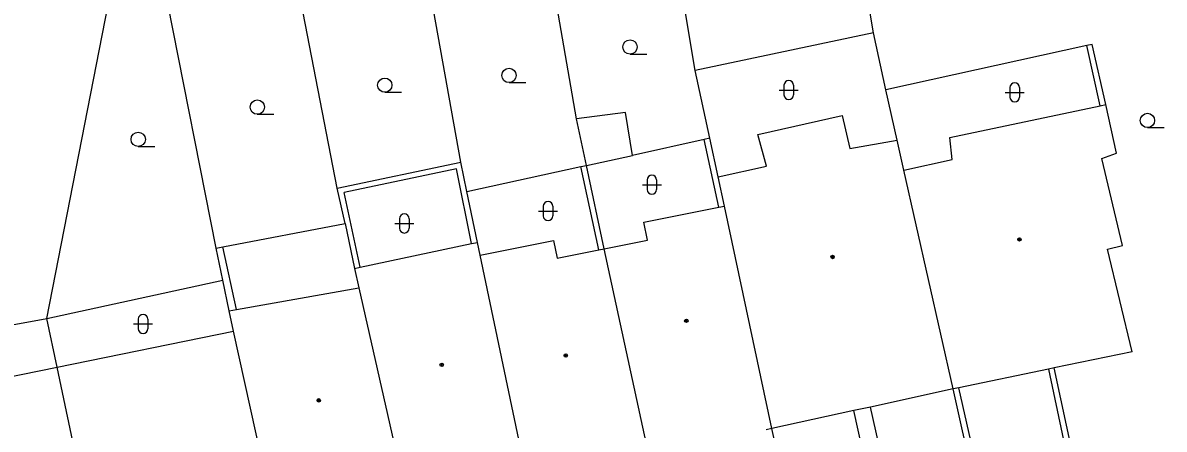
# Model space of a CAD drawing. Extents: x -596229 to -595156, y -1161237 to -1159376.
# Drawn here: x -595715 to -595655.2, y -1160966.1 to -1160944.8 of the extents above; entities that cross this region are included whole.
import ezdxf

# ---------------------------------------------------------------- set-up
doc = ezdxf.new("R2010")
doc.units = 0
for name, color, linetype in [('DOP - kresba z DSPS bez souradnic', 7, 'Continuous'), ('DOP - rozhrani ploch obecne', 7, 'Continuous'), ('Level 36', 7, 'Continuous'), ('Level 39', 7, 'Continuous'), ('TM - budovy zdene_ betonove - VP', 7, 'Continuous'), ('TM - letecke snimky - pomocna linie', 7, 'Continuous'), ('TM - plot drateny_ kovovy - VP', 7, 'Continuous'), ('TM - podezdivka plotu - VP', 7, 'Continuous')]:
    doc.layers.add(name, color=color, linetype=linetype)

msp = doc.modelspace()

# ---------------------------------------------------------------- linework, layer by layer
at = {"layer": 'DOP - kresba z DSPS bez souradnic'}
for points in [[(-595658.51, -1160949.15), (-595659.21, -1160946)], [(-595678.49, -1160954.46), (-595679.25, -1160950.92)], [(-595685.43, -1160952.27), (-595683.02, -1160951.76)], [(-595692.24, -1160952.46), (-595698.12, -1160953.7)], [(-595691.44, -1160956.37), (-595692.24, -1160952.46)], [(-595684.78, -1160956.7), (-595685.72, -1160952.33)], [(-595697.28, -1160957.61), (-595698.12, -1160953.7)], [(-595703.76, -1160959.83), (-595704.47, -1160956.54)]]:
    msp.add_lwpolyline(points, dxfattribs=at)
at = {"layer": 'DOP - rozhrani ploch obecne'}
for points in [[(-595670.39, -1160945.33), (-595671.17, -1160940.67)], [(-595679.73, -1160947.3), (-595680.64, -1160941.85)], [(-595685.94, -1160949.84), (-595687.19, -1160942.67)], [(-595713.69, -1160960.29), (-595710.48, -1160943.86)], [(-595704.83, -1160956.61), (-595707.35, -1160943.8)], [(-595692.01, -1160952.11), (-595693.44, -1160944.13)], [(-595698.48, -1160953.47), (-595700.26, -1160944.28)], [(-595670.39, -1160945.33), (-595679.73, -1160947.3)], [(-595669.73, -1160948.32), (-595670.39, -1160945.33)], [(-595659.21, -1160946), (-595669.73, -1160948.32)], [(-595658.92, -1160945.94), (-595659.21, -1160946)], [(-595658.22, -1160949.09), (-595658.92, -1160945.94)], [(-595678.96, -1160950.85), (-595679.73, -1160947.3)], [(-595669.14, -1160950.95), (-595669.73, -1160948.32)], [(-595683.37, -1160949.51), (-595685.94, -1160949.84)], [(-595683.02, -1160951.76), (-595683.37, -1160949.51)], [(-595685.43, -1160952.27), (-595685.94, -1160949.84)], [(-595679.25, -1160950.92), (-595683.02, -1160951.76)], [(-595678.96, -1160950.85), (-595679.25, -1160950.92)], [(-595678.53, -1160952.88), (-595678.96, -1160950.85)], [(-595698.48, -1160953.47), (-595692.01, -1160952.11)], [(-595691.69, -1160953.64), (-595692.01, -1160952.11)], [(-595691.69, -1160953.64), (-595685.72, -1160952.33)], [(-595685.72, -1160952.33), (-595685.43, -1160952.27)], [(-595684.49, -1160956.64), (-595685.43, -1160952.27)], [(-595698.07, -1160955.32), (-595698.48, -1160953.47)], [(-595691.14, -1160956.31), (-595691.69, -1160953.64)], [(-595704.47, -1160956.54), (-595698.07, -1160955.32)], [(-595698.07, -1160955.32), (-595697.57, -1160957.67)], [(-595704.83, -1160956.61), (-595704.47, -1160956.54)], [(-595704.48, -1160958.28), (-595704.83, -1160956.61)], [(-595713.69, -1160960.29), (-595704.48, -1160958.28)], [(-595704.14, -1160959.9), (-595704.48, -1160958.28)], [(-595723.11, -1160962), (-595713.69, -1160960.29)], [(-595713.16, -1160962.85), (-595713.69, -1160960.29)]]:
    msp.add_lwpolyline(points, dxfattribs=at)
at = {"layer": 'Level 36'}
for p, q in [((-595683.14, -1160946.445), (-595682.265, -1160946.445)), ((-595695.99, -1160948.445), (-595695.115, -1160948.445)), ((-595689.48, -1160947.935), (-595688.605, -1160947.935)), ((-595675.326, -1160948.326), (-595674.326, -1160948.326)), ((-595675.076, -1160948.076), (-595675.076, -1160948.576)), ((-595674.576, -1160948.076), (-595674.576, -1160948.576)), ((-595663.486, -1160948.446), (-595662.486, -1160948.446)), ((-595663.236, -1160948.196), (-595663.236, -1160948.696)), ((-595662.736, -1160948.196), (-595662.736, -1160948.696)), ((-595702.67, -1160949.595), (-595701.795, -1160949.595)), ((-595656.03, -1160950.295), (-595655.155, -1160950.295)), ((-595708.91, -1160951.285), (-595708.035, -1160951.285)), ((-595682.246, -1160953.036), (-595682.246, -1160953.536)), ((-595681.746, -1160953.036), (-595681.746, -1160953.536)), ((-595682.496, -1160953.286), (-595681.496, -1160953.286)), ((-595687.686, -1160954.416), (-595687.686, -1160954.916)), ((-595687.186, -1160954.416), (-595687.186, -1160954.916)), ((-595687.936, -1160954.666), (-595686.936, -1160954.666)), ((-595695.466, -1160955.316), (-595694.466, -1160955.316)), ((-595695.216, -1160955.066), (-595695.216, -1160955.566)), ((-595694.716, -1160955.066), (-595694.716, -1160955.566)), ((-595708.906, -1160960.326), (-595708.906, -1160960.826)), ((-595708.406, -1160960.326), (-595708.406, -1160960.826)), ((-595709.156, -1160960.576), (-595708.156, -1160960.576))]:
    msp.add_line(p, q, dxfattribs=at)
for centre in [(-595683.14, -1160946.07), (-595689.48, -1160947.56), (-595695.99, -1160948.07), (-595702.67, -1160949.22), (-595656.03, -1160949.92), (-595708.91, -1160950.91)]:
    msp.add_circle(centre, 0.375, dxfattribs=at)
for centre, start, end in [((-595674.826, -1160948.076), 0, 180), ((-595662.986, -1160948.196), 0, 180), ((-595674.826, -1160948.576), 180, 0), ((-595662.986, -1160948.696), 180, 0), ((-595681.996, -1160953.036), 0, 180), ((-595681.996, -1160953.536), 180, 0), ((-595687.436, -1160954.416), 0, 180), ((-595694.966, -1160955.066), 0, 180), ((-595687.436, -1160954.916), 180, 0), ((-595694.966, -1160955.566), 180, 0), ((-595708.656, -1160960.326), 0, 180), ((-595708.656, -1160960.826), 180, 0)]:
    msp.add_arc(centre, 0.25, start, end, dxfattribs=at)
at = {"layer": 'Level 39'}
for centre, radius in [((-595662.74, -1160956.15), 0.09), ((-595662.74, -1160956.15), 0.0398), ((-595672.53, -1160957.07), 0.09), ((-595672.53, -1160957.07), 0.0398), ((-595680.19, -1160960.41), 0.09), ((-595680.19, -1160960.41), 0.0398), ((-595686.51, -1160962.23), 0.09), ((-595686.51, -1160962.23), 0.0398), ((-595693.01, -1160962.72), 0.09), ((-595693.01, -1160962.72), 0.0398), ((-595699.45, -1160964.58), 0.09), ((-595699.45, -1160964.58), 0.0398)]:
    msp.add_circle(centre, radius, dxfattribs=at)
at = {"layer": 'TM - budovy zdene_ betonove - VP'}
for points in [[(-595666.39, -1160950.81), (-595658.51, -1160949.15)], [(-595658.51, -1160949.15), (-595658.22, -1160949.09)], [(-595657.65, -1160951.64), (-595658.22, -1160949.09)], [(-595676.45, -1160950.66), (-595672.02, -1160949.66)], [(-595672.02, -1160949.66), (-595671.63, -1160951.39)], [(-595675.99, -1160952.32), (-595676.45, -1160950.66)], [(-595666.26, -1160951.96), (-595666.39, -1160950.81)], [(-595671.63, -1160951.39), (-595669.14, -1160950.95)], [(-595668.79, -1160952.52), (-595669.14, -1160950.95)], [(-595668.79, -1160952.52), (-595666.26, -1160951.96)], [(-595658.42, -1160951.91), (-595657.65, -1160951.64)], [(-595657.33, -1160956.47), (-595658.42, -1160951.91)], [(-595678.53, -1160952.88), (-595675.99, -1160952.32)], [(-595666.21, -1160963.98), (-595668.79, -1160952.52)], [(-595678.2, -1160954.4), (-595678.53, -1160952.88)], [(-595678.49, -1160954.46), (-595678.2, -1160954.4)], [(-595675.72, -1160966.06), (-595678.2, -1160954.4)], [(-595682.42, -1160955.25), (-595678.49, -1160954.46)], [(-595682.23, -1160956.19), (-595682.42, -1160955.25)], [(-595691, -1160956.97), (-595687.15, -1160956.2)], [(-595687.15, -1160956.2), (-595686.96, -1160957.14)], [(-595684.49, -1160956.64), (-595682.23, -1160956.19)], [(-595697.28, -1160957.61), (-595691.44, -1160956.37)], [(-595691.44, -1160956.37), (-595691.14, -1160956.31)], [(-595691, -1160956.97), (-595691.14, -1160956.31)], [(-595686.96, -1160957.14), (-595684.78, -1160956.7)], [(-595684.78, -1160956.7), (-595684.49, -1160956.64)], [(-595682.16, -1160967.43), (-595684.49, -1160956.64)], [(-595658.13, -1160956.66), (-595657.33, -1160956.47)], [(-595656.84, -1160962.04), (-595658.13, -1160956.66)], [(-595688.52, -1160968.8), (-595691, -1160956.97)], [(-595697.57, -1160957.67), (-595697.28, -1160957.61)], [(-595697.57, -1160957.67), (-595697.35, -1160958.68)], [(-595703.76, -1160959.83), (-595697.35, -1160958.68)], [(-595697.35, -1160958.68), (-595694.76, -1160970.11)], [(-595704.14, -1160959.9), (-595703.76, -1160959.83)], [(-595703.92, -1160960.96), (-595704.14, -1160959.9)], [(-595713.16, -1160962.85), (-595703.92, -1160960.96)], [(-595701.58, -1160971.56), (-595703.92, -1160960.96)], [(-595656.84, -1160962.04), (-595660.92, -1160962.88)], [(-595722.52, -1160964.75), (-595713.16, -1160962.85)], [(-595710.88, -1160973.61), (-595713.16, -1160962.85)], [(-595661.21, -1160962.94), (-595665.92, -1160963.92)], [(-595660.92, -1160962.88), (-595661.21, -1160962.94)], [(-595666.21, -1160963.98), (-595670.54, -1160964.93)], [(-595665.92, -1160963.92), (-595666.21, -1160963.98)], [(-595671.42, -1160965.12), (-595675.72, -1160966.06)], [(-595670.54, -1160964.93), (-595671.42, -1160965.12)], [(-595675.72, -1160966.06), (-595676.01, -1160966.12)]]:
    msp.add_lwpolyline(points, dxfattribs=at)
at = {"layer": 'TM - letecke snimky - pomocna linie'}
for points in [[(-595670.4, -1160969.7), (-595671.42, -1160965.12)], [(-595669.52, -1160969.52), (-595670.54, -1160964.93)]]:
    msp.add_lwpolyline(points, dxfattribs=at)
at = {"layer": 'TM - plot drateny_ kovovy - VP'}
for points in [[(-595658.81, -1160967.58), (-595658.87, -1160967.29), (-595659.93, -1160967.51), (-595660.92, -1160962.88)], [(-595664.86, -1160968.55), (-595665.92, -1160963.92)]]:
    msp.add_lwpolyline(points, dxfattribs=at)
at = {"layer": 'TM - podezdivka plotu - VP'}
for points in [[(-595661.21, -1160962.94), (-595660.23, -1160967.58)], [(-595665.18, -1160968.61), (-595666.21, -1160963.98)], [(-595674.7, -1160970.59), (-595675.72, -1160966.06)]]:
    msp.add_lwpolyline(points, dxfattribs=at)

doc.saveas('drawing.dxf')
